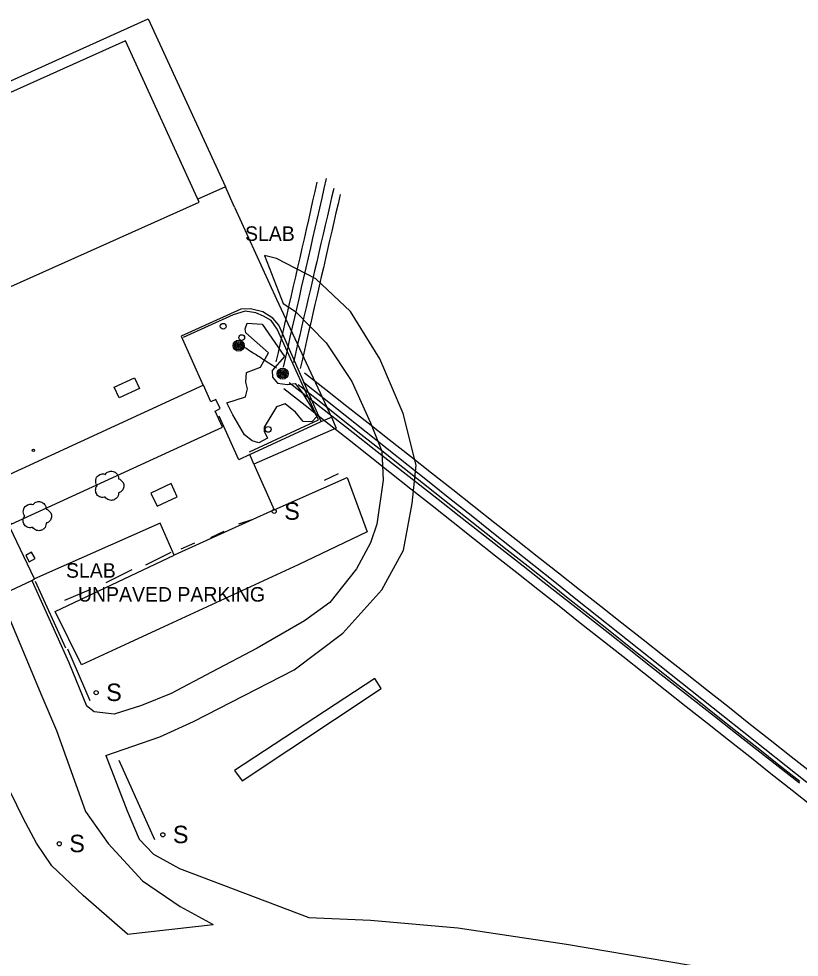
# Model space of a CAD drawing. Extents: x 368532 to 392481, y 10654822 to 10676899.
# Drawn here: x 372258.6 to 372526.8, y 10672551 to 10672873.7 of the extents above; entities that cross this region are included whole.
import ezdxf

# ---------------------------------------------------------------- set-up
doc = ezdxf.new("R2010")
doc.units = 0
for name, color, linetype in [('p_Catenary', 7, 'Continuous'), ('p_dtm sidewalk', 7, 'Continuous'), ('p_dtm slab', 7, 'Continuous'), ('p_road - paved curb', 7, 'Continuous'), ('p_road conc barrier', 7, 'Continuous'), ('p_road dirt road', 7, 'Continuous'), ('p_road general road feature', 7, 'Continuous'), ('p_structure building', 7, 'Continuous'), ('p_structure fence', 7, 'Continuous'), ('p_structure sign', 7, 'Continuous'), ('p_structure stairs', 7, 'Continuous'), ('p_structure unidentified', 7, 'Continuous'), ('p_structure wall', 7, 'Continuous'), ('p_utility general pole', 7, 'Continuous'), ('p_utility guy anchor', 7, 'Continuous'), ('p_veg tree', 7, 'Continuous'), ('p_veg woods', 7, 'Continuous')]:
    doc.layers.add(name, color=color, linetype=linetype)

msp = doc.modelspace()

# ---------------------------------------------------------------- linework, layer by layer
at = {"layer": 'p_Catenary'}
for points in [[(372349.57, 10672753.95), (372350.35, 10672757.36), (372351.13, 10672760.77), (372351.91, 10672764.18), (372352.69, 10672767.6), (372353.46, 10672771.01), (372354.24, 10672774.42), (372355.02, 10672777.83), (372355.8, 10672781.25), (372356.58, 10672784.66), (372357.36, 10672788.07), (372358.14, 10672791.48), (372358.92, 10672794.9), (372359.7, 10672798.31), (372360.48, 10672801.72), (372361.26, 10672805.13), (372362.04, 10672808.55), (372362.82, 10672811.96), (372363.6, 10672815.37), (372364.37, 10672818.78)], [(372361.08, 10672817.56), (372360.33, 10672814.3), (372359.59, 10672811.05), (372358.85, 10672807.79), (372358.11, 10672804.54), (372357.37, 10672801.28), (372356.62, 10672798.03), (372355.88, 10672794.77), (372355.14, 10672791.52), (372354.4, 10672788.26), (372353.66, 10672785), (372352.91, 10672781.75), (372352.17, 10672778.49), (372351.43, 10672775.24), (372350.69, 10672771.98), (372349.95, 10672768.73), (372349.2, 10672765.47), (372348.46, 10672762.22), (372347.72, 10672758.96), (372346.98, 10672755.7)], [(372366.83, 10672815.39), (372366.1, 10672812.23), (372365.37, 10672809.08), (372364.64, 10672805.93), (372363.91, 10672802.77), (372363.18, 10672799.62), (372362.45, 10672796.46), (372361.72, 10672793.31), (372360.99, 10672790.16), (372360.26, 10672787), (372359.53, 10672783.85), (372358.8, 10672780.69), (372358.07, 10672777.54), (372357.34, 10672774.39), (372356.61, 10672771.23), (372355.88, 10672768.08), (372355.15, 10672764.92), (372354.42, 10672761.77), (372353.69, 10672758.61), (372352.96, 10672755.46)], [(372369.02, 10672813.24), (372368.3, 10672810.1), (372367.58, 10672806.95), (372366.86, 10672803.8), (372366.14, 10672800.66), (372365.42, 10672797.51), (372364.7, 10672794.36), (372363.98, 10672791.22), (372363.26, 10672788.07), (372362.54, 10672784.92), (372361.81, 10672781.78), (372361.09, 10672778.63), (372360.37, 10672775.48), (372359.65, 10672772.34), (372358.93, 10672769.19), (372358.21, 10672766.04), (372357.49, 10672762.9), (372356.77, 10672759.75), (372356.05, 10672756.6), (372355.33, 10672753.46)], [(372335.04, 10672761.49), (372335.68, 10672761.08), (372336.31, 10672760.68), (372336.95, 10672760.27), (372337.58, 10672759.86), (372338.22, 10672759.45), (372338.85, 10672759.04), (372339.49, 10672758.63), (372340.12, 10672758.22), (372340.76, 10672757.81), (372341.39, 10672757.4), (372342.03, 10672756.99), (372342.66, 10672756.58), (372343.3, 10672756.17), (372343.93, 10672755.76), (372344.57, 10672755.35), (372345.2, 10672754.94), (372345.84, 10672754.53), (372346.47, 10672754.12), (372347.11, 10672753.71)], [(372356.8, 10672751.98), (372364.07, 10672746.24), (372371.35, 10672740.51), (372378.62, 10672734.77), (372385.89, 10672729.03), (372393.16, 10672723.3), (372400.44, 10672717.56), (372407.71, 10672711.82), (372414.98, 10672706.09), (372422.25, 10672700.35), (372429.52, 10672694.62), (372436.8, 10672688.88), (372444.07, 10672683.14), (372451.34, 10672677.41), (372458.61, 10672671.67), (372465.89, 10672665.94), (372473.16, 10672660.2), (372480.43, 10672654.46), (372487.7, 10672648.73), (372494.98, 10672642.99), (372502.25, 10672637.26), (372509.52, 10672631.52), (372516.79, 10672625.78), (372524.06, 10672620.05), (372531.34, 10672614.31)], [(372351.55, 10672748.63), (372358.86, 10672742.89), (372366.16, 10672737.16), (372373.47, 10672731.42), (372380.77, 10672725.68), (372388.08, 10672719.95), (372395.38, 10672714.21), (372402.68, 10672708.48), (372409.99, 10672702.74), (372417.29, 10672697.01), (372424.6, 10672691.27), (372431.9, 10672685.54), (372439.21, 10672679.8), (372446.51, 10672674.06), (372453.81, 10672668.33), (372461.12, 10672662.59), (372468.42, 10672656.86), (372475.73, 10672651.12), (372483.03, 10672645.39), (372490.34, 10672639.65), (372497.64, 10672633.91), (372504.94, 10672628.18), (372512.25, 10672622.44), (372519.55, 10672616.71), (372526.86, 10672610.97)], [(372354.61, 10672747.96), (372361.79, 10672742.28), (372368.97, 10672736.59), (372376.16, 10672730.9), (372383.34, 10672725.22), (372390.53, 10672719.53), (372397.71, 10672713.84), (372404.9, 10672708.16), (372412.08, 10672702.47), (372419.27, 10672696.78), (372426.45, 10672691.1), (372433.64, 10672685.41), (372440.82, 10672679.72), (372448.01, 10672674.04), (372455.19, 10672668.35), (372462.38, 10672662.66), (372469.56, 10672656.97), (372476.75, 10672651.29), (372483.93, 10672645.6), (372491.11, 10672639.91), (372498.3, 10672634.23), (372505.48, 10672628.54), (372512.67, 10672622.85), (372519.85, 10672617.17), (372527.04, 10672611.48)], [(372356.28, 10672748.87), (372363.5, 10672743.13), (372370.71, 10672737.39), (372377.93, 10672731.65), (372385.15, 10672725.92), (372392.36, 10672720.18), (372399.58, 10672714.44), (372406.79, 10672708.7), (372414.01, 10672702.97), (372421.22, 10672697.23), (372428.44, 10672691.49), (372435.66, 10672685.75), (372442.87, 10672680.02), (372450.09, 10672674.28), (372457.3, 10672668.54), (372464.52, 10672662.8), (372471.73, 10672657.07), (372478.95, 10672651.33), (372486.16, 10672645.59), (372493.38, 10672639.85), (372500.6, 10672634.12), (372507.81, 10672628.38), (372515.03, 10672622.64), (372522.24, 10672616.9), (372529.46, 10672611.17)], [(372349.69, 10672746.61), (372356.97, 10672740.86), (372364.25, 10672735.1), (372371.53, 10672729.34), (372378.81, 10672723.58), (372386.08, 10672717.83), (372393.36, 10672712.07), (372400.64, 10672706.31), (372407.92, 10672700.55), (372415.19, 10672694.8), (372422.47, 10672689.04), (372429.75, 10672683.28), (372437.03, 10672677.52), (372444.31, 10672671.77), (372451.58, 10672666.01), (372458.86, 10672660.25), (372466.14, 10672654.49), (372473.42, 10672648.74), (372480.69, 10672642.98), (372487.97, 10672637.22), (372495.25, 10672631.46), (372502.53, 10672625.71), (372509.81, 10672619.95), (372517.08, 10672614.19), (372524.36, 10672608.43), (372531.64, 10672602.68)]]:
    msp.add_lwpolyline(points, dxfattribs=at)
at = {"layer": 'p_dtm sidewalk'}
for p, q in [((372282.99, 10672864.59), (372303.11, 10672873.71)), ((372303.11, 10672873.71), (372329.69, 10672815.91)), ((372216.65, 10672834.74), (372282.99, 10672864.59)), ((372329.69, 10672815.91), (372320.13, 10672811.67)), ((372337.96, 10672723.81), (372362.54, 10672735.22)), ((372362.54, 10672735.22), (372366.02, 10672736.67)), ((372366.02, 10672736.67), (372367.66, 10672732.96)), ((372367.66, 10672732.96), (372339.41, 10672720.57)), ((372339.41, 10672720.57), (372337.96, 10672723.81))]:
    msp.add_line(p, q, dxfattribs=at)
at = {"layer": 'p_dtm slab'}
for p, q in [((372332.71, 10672808.92), (372329.69, 10672815.91)), ((372332.71, 10672808.92), (372347.21, 10672777.3)), ((372347.21, 10672777.3), (372366.02, 10672736.67)), ((372334.93, 10672773.85), (372314.39, 10672764.56)), ((372338.19, 10672773.92), (372334.93, 10672773.85)), ((372342.44, 10672772.9), (372338.19, 10672773.92)), ((372345.89, 10672770.73), (372342.44, 10672772.9)), ((372347.92, 10672768.3), (372345.89, 10672770.73)), ((372362.54, 10672735.22), (372347.92, 10672768.3)), ((372314.39, 10672764.56), (372321.93, 10672747.58)), ((372334.18, 10672722), (372327.48, 10672737.01)), ((372337.96, 10672723.81), (372334.18, 10672722)), ((372339.41, 10672720.57), (372346.31, 10672704.82)), ((372346.31, 10672704.82), (372312.04, 10672689.25)), ((372307.21, 10672700.29), (372263.98, 10672681.08)), ((372312.04, 10672689.25), (372307.21, 10672700.29))]:
    msp.add_line(p, q, dxfattribs=at)
at = {"layer": 'p_road - paved curb'}
for p, q in [((372263.98, 10672681.08), (372255.51, 10672698.85)), ((372251.96, 10672675.4), (372263.11, 10672680.48)), ((372263.11, 10672680.48), (372263.98, 10672681.08))]:
    msp.add_line(p, q, dxfattribs=at)
at = {"layer": 'p_road conc barrier'}
for p, q in [((372363.68, 10672715.03), (372368.45, 10672717.27)), ((372334.22, 10672700.04), (372338.76, 10672701.51)), ((372324.59, 10672695.35), (372329.18, 10672697.44)), ((372314.43, 10672691.43), (372319.1, 10672693.51)), ((372263.01, 10672690.28), (372260.97, 10672689.14)), ((372264.23, 10672688.07), (372263.01, 10672690.28)), ((372302.22, 10672685.92), (372310.91, 10672690.25)), ((372260.97, 10672689.14), (372262.19, 10672686.94)), ((372262.19, 10672686.94), (372264.23, 10672688.07)), ((372288.57, 10672679.81), (372297.55, 10672684.32)), ((372274.46, 10672673.72), (372283.39, 10672677.58)), ((372283.15, 10672639.12), (372275.47, 10672656.88)), ((372305.37, 10672591.4), (372293.11, 10672618.68))]:
    msp.add_line(p, q, dxfattribs=at)
at = {"layer": 'p_road dirt road'}
for p, q in [((372347.18, 10672791.24), (372343.08, 10672792.32)), ((372343.08, 10672792.32), (372349.44, 10672775.82)), ((372360.7, 10672784.28), (372347.18, 10672791.24)), ((372372.6, 10672773.08), (372360.7, 10672784.28)), ((372349.44, 10672775.82), (372353.69, 10672772.98)), ((372353.69, 10672772.98), (372364.26, 10672762.22)), ((372382.72, 10672756.73), (372372.6, 10672773.08)), ((372364.26, 10672762.22), (372373.05, 10672748.94)), ((372390.74, 10672737.96), (372382.72, 10672756.73)), ((372373.05, 10672748.94), (372379.49, 10672734.72)), ((372395.2, 10672720.2), (372390.74, 10672737.96)), ((372379.49, 10672734.72), (372383.33, 10672725.01)), ((372383.33, 10672725.01), (372383.79, 10672715.02)), ((372393.79, 10672706.97), (372395.2, 10672720.2)), ((372383.79, 10672715.02), (372381.59, 10672699.93)), ((372390.78, 10672690.94), (372393.79, 10672706.97)), ((372381.59, 10672699.93), (372379.42, 10672693.49)), ((372379.42, 10672693.49), (372374.64, 10672684.59)), ((372383.35, 10672677.3), (372390.78, 10672690.94)), ((372374.64, 10672684.59), (372365.46, 10672672.97)), ((372263.11, 10672680.48), (372275.79, 10672652.35)), ((372369.99, 10672662.45), (372383.35, 10672677.3)), ((372251.96, 10672675.4), (372266.57, 10672640.73)), ((372365.46, 10672672.97), (372356.79, 10672666.64)), ((372356.79, 10672666.64), (372340.5, 10672657.28)), ((372353.27, 10672649.83), (372369.99, 10672662.45)), ((372340.5, 10672657.28), (372324.84, 10672648.98)), ((372275.79, 10672652.35), (372281.85, 10672637.39)), ((372324.84, 10672648.98), (372311.01, 10672641.69)), ((372318.67, 10672632.04), (372353.27, 10672649.83)), ((372311.01, 10672641.69), (372300.8, 10672637.58)), ((372266.57, 10672640.73), (372271.54, 10672628.91)), ((372284.53, 10672635.39), (372281.85, 10672637.39)), ((372291.32, 10672634.51), (372284.53, 10672635.39)), ((372300.8, 10672637.58), (372291.32, 10672634.51)), ((372307.06, 10672626.75), (372318.67, 10672632.04)), ((372271.54, 10672628.91), (372281.57, 10672601.13)), ((372288.54, 10672620.35), (372307.06, 10672626.75)), ((372260.13, 10672598.77), (372248.04, 10672623.45)), ((372288.54, 10672620.35), (372295.83, 10672601.31)), ((372281.57, 10672601.13), (372289.26, 10672590.06)), ((372295.83, 10672601.31), (372300.02, 10672591.6)), ((372264.73, 10672590.15), (372260.13, 10672598.77)), ((372269.9, 10672582.35), (372264.73, 10672590.15)), ((372289.26, 10672590.06), (372301.13, 10672577.3)), ((372300.02, 10672591.6), (372304.86, 10672586.45)), ((372304.86, 10672586.45), (372313.88, 10672581.44)), ((372280.74, 10672572.25), (372269.9, 10672582.35)), ((372313.88, 10672581.44), (372358.3, 10672564.66)), ((372301.13, 10672577.3), (372314.04, 10672568.42)), ((372295.93, 10672558.92), (372280.74, 10672572.25)), ((372314.04, 10672568.42), (372325.34, 10672562.24)), ((372358.3, 10672564.66), (372379.52, 10672563.7)), ((372379.52, 10672563.7), (372409.47, 10672561.1)), ((372295.93, 10672558.92), (372325.34, 10672562.24)), ((372409.47, 10672561.1), (372446.84, 10672555.46)), ((372446.84, 10672555.46), (372520.03, 10672543.11))]:
    msp.add_line(p, q, dxfattribs=at)
at = {"layer": 'p_road general road feature'}
for p, q in [((372346.31, 10672704.82), (372371.49, 10672715.94)), ((372371.49, 10672715.94), (372378.37, 10672697.23)), ((372378.37, 10672697.23), (372354.64, 10672685.88)), ((372271.14, 10672669.84), (372312.04, 10672689.25)), ((372354.64, 10672685.88), (372280.09, 10672651.53)), ((372280.09, 10672651.53), (372271.14, 10672669.84))]:
    msp.add_line(p, q, dxfattribs=at)
at = {"layer": 'p_structure building'}
for points in [[(372247.02, 10672777.7), (372320.59, 10672810.66), (372295.28, 10672866.11), (372221.77, 10672833.09)], [(372255.93, 10672699.95), (372328.61, 10672733.22), (372326.1, 10672738.76), (372327.78, 10672739.63), (372326.32, 10672742.72), (372324.55, 10672742.01), (372322.07, 10672747.65), (372249.1, 10672714.15)]]:
    msp.add_lwpolyline(points, close=True, dxfattribs=at)
at = {"layer": 'p_structure fence'}
msp.add_line((372264.18, 10672680.3), (372274.63, 10672657.42), dxfattribs=at)
at = {"layer": 'p_structure sign'}
for centre in [(372346.37, 10672704.3), (372285.19, 10672641.98), (372308.1, 10672593.09), (372272.5, 10672589.99)]:
    msp.add_circle(centre, 0.713, dxfattribs=at)
at = {"layer": 'p_structure stairs'}
for p, q in [((372291.38, 10672747.07), (372298.38, 10672750.28)), ((372298.38, 10672750.28), (372300.1, 10672746.55)), ((372293.09, 10672743.33), (372291.38, 10672747.07)), ((372300.1, 10672746.55), (372293.09, 10672743.33)), ((372310.92, 10672713.89), (372303.97, 10672710.62)), ((372313.08, 10672709.3), (372310.92, 10672713.89)), ((372303.97, 10672710.62), (372306.12, 10672706.04)), ((372306.12, 10672706.04), (372313.08, 10672709.3))]:
    msp.add_line(p, q, dxfattribs=at)
at = {"layer": 'p_structure unidentified'}
for p, q in [((372380.99, 10672646.79), (372332.77, 10672615.23)), ((372383.17, 10672643.39), (372380.99, 10672646.79)), ((372335.31, 10672611.59), (372383.17, 10672643.39)), ((372332.77, 10672615.23), (372335.31, 10672611.59))]:
    msp.add_line(p, q, dxfattribs=at)
msp.add_circle((372263.6, 10672725.31), 0.375, dxfattribs=at)
at = {"layer": 'p_structure wall'}
for p, q in [((372332.27, 10672771.85), (372315.09, 10672764.11)), ((372336.44, 10672773.16), (372332.27, 10672771.85)), ((372340.11, 10672772.58), (372336.44, 10672773.16)), ((372342.72, 10672771.48), (372340.11, 10672772.58)), ((372345.32, 10672769.93), (372342.72, 10672771.48)), ((372347.4, 10672766.96), (372345.32, 10672769.93)), ((372361.64, 10672735.75), (372347.4, 10672766.96)), ((372337.86, 10672724.74), (372361.64, 10672735.75))]:
    msp.add_line(p, q, dxfattribs=at)
at = {"layer": 'p_utility general pole'}
for centre, radius in [((372334.13, 10672761.28), 1.9), ((372334.13, 10672761.28), 1.44), ((372334.13, 10672761.28), 0.973), ((372334.13, 10672761.28), 0.539), ((372334.13, 10672761.28), 0.192), ((372349.3, 10672751.65), 1.9), ((372349.3, 10672751.65), 1.44), ((372349.3, 10672751.65), 0.973), ((372349.3, 10672751.65), 0.539), ((372349.3, 10672751.65), 0.192)]:
    msp.add_circle(centre, radius, dxfattribs=at)
at = {"layer": 'p_utility guy anchor'}
for centre in [(372328.85, 10672767.96), (372335.22, 10672764.06), (372344.3, 10672732.51)]:
    msp.add_circle(centre, 1, dxfattribs=at)
at = {"layer": 'p_veg tree'}
for p, q in [((372289.64, 10672713.15), (372289.64, 10672713.15)), ((372264.75, 10672702.7), (372264.75, 10672702.7))]:
    msp.add_line(p, q, dxfattribs=at)
for points in [[(372288.29, 10672709.21), (372286.74, 10672709.17), (372285.43, 10672710.11), (372285.01, 10672711.56), (372285.1, 10672712.4), (372285.43, 10672713.02), (372285.53, 10672713.14), (372285.46, 10672713.23), (372285.06, 10672714.1), (372285.35, 10672716.01), (372286.91, 10672717.13), (372288.21, 10672717.08), (372288.35, 10672717.03), (372288.42, 10672717.13), (372289.37, 10672717.89), (372290.98, 10672718.06), (372292.37, 10672717.13), (372292.82, 10672716.14), (372292.89, 10672715.59), (372292.88, 10672715.48), (372292.98, 10672715.49), (372293.59, 10672715.2), (372294.45, 10672714.26), (372294.72, 10672712.71), (372294.12, 10672711.45), (372293.19, 10672710.8), (372292.93, 10672710.73), (372292.88, 10672710.68), (372292.87, 10672710.62), (372292.83, 10672710.17), (372292.52, 10672709.24), (372291.61, 10672708.45), (372290.4, 10672708.09), (372288.88, 10672708.6), (372288.27, 10672709.21)], [(372263.41, 10672698.76), (372261.85, 10672698.72), (372260.54, 10672699.66), (372260.12, 10672701.11), (372260.21, 10672701.95), (372260.54, 10672702.58), (372260.64, 10672702.69), (372260.57, 10672702.78), (372260.18, 10672703.65), (372260.47, 10672705.56), (372262.02, 10672706.68), (372263.32, 10672706.63), (372263.46, 10672706.59), (372263.53, 10672706.68), (372264.49, 10672707.44), (372266.09, 10672707.61), (372267.48, 10672706.68), (372267.93, 10672705.69), (372268, 10672705.14), (372267.99, 10672705.03), (372268.09, 10672705.04), (372268.7, 10672704.75), (372269.57, 10672703.81), (372269.84, 10672702.26), (372269.24, 10672701), (372268.3, 10672700.35), (372268.04, 10672700.29), (372267.99, 10672700.24), (372267.99, 10672700.17), (372267.94, 10672699.72), (372267.63, 10672698.79), (372266.72, 10672698), (372265.51, 10672697.65), (372263.99, 10672698.15), (372263.38, 10672698.76)]]:
    msp.add_spline(points, degree=3, dxfattribs=at)
at = {"layer": 'p_veg woods'}
msp.add_lwpolyline([(372344.06, 10672729.44), (372341.07, 10672727.86), (372338.84, 10672728.57), (372336.19, 10672730.6), (372332.16, 10672737.47), (372330.04, 10672741.66), (372336.52, 10672743.73), (372337.2, 10672746.47), (372336.67, 10672748.72), (372336.84, 10672752.03), (372341.7, 10672753.85), (372344.41, 10672758.82), (372336.66, 10672765.73), (372336.35, 10672767.05), (372337.03, 10672769), (372342.23, 10672768.64), (372349.88, 10672757.53), (372345.64, 10672752.7), (372345.8, 10672750.51), (372347.49, 10672748.41), (372350.95, 10672747.92), (372353.62, 10672748.32), (372356.01, 10672745.18), (372361.03, 10672736.91), (372359.27, 10672735.13), (372356.29, 10672735.26), (372353.64, 10672738.44), (372350.14, 10672741.3), (372347.14, 10672740.21), (372342.96, 10672733.28), (372342.94, 10672731.87)], close=True, dxfattribs=at)

# ---------------------------------------------------------------- texts
at = {"layer": 'p_dtm slab'}
for p in [(372334.49, 10672797.32), (372272.96, 10672681.48)]:
    msp.add_text(' SLAB', height=5, dxfattribs=at).set_placement(p)
at = {"layer": 'p_road general road feature'}
msp.add_text(' UNPAVED PARKING', height=5, dxfattribs=at).set_placement((372277.07, 10672673.27))
at = {"layer": 'p_structure sign'}
for p in [(372349.83, 10672701.41), (372288.64, 10672639.08), (372311.56, 10672590.2), (372275.96, 10672587.1)]:
    msp.add_text('S', height=6, dxfattribs=at).set_placement(p)

doc.saveas('drawing.dxf')
